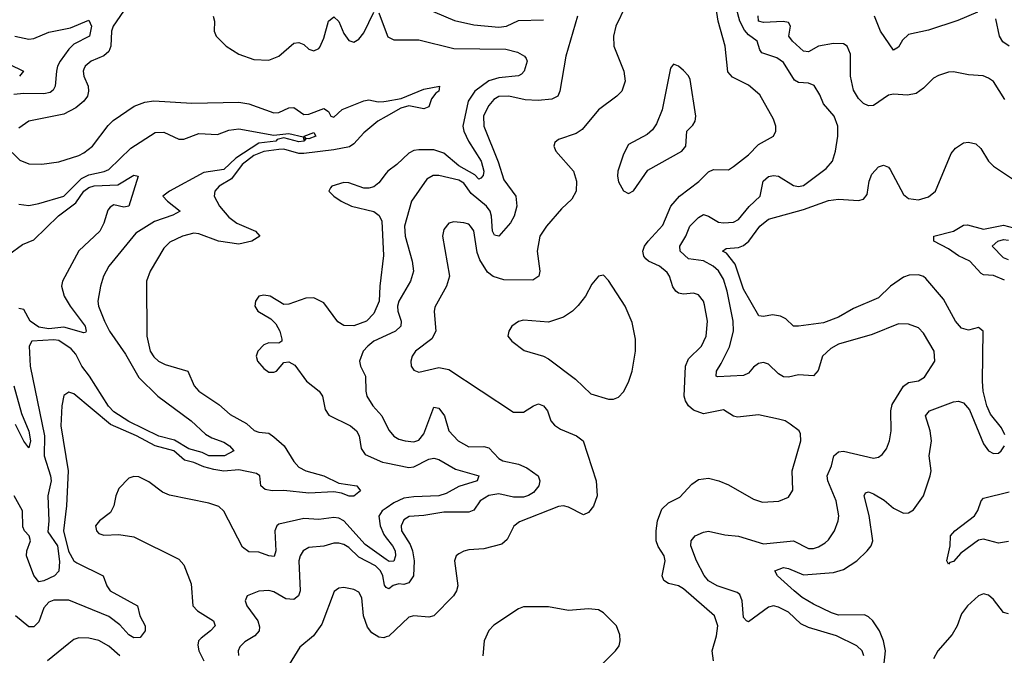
# Model space of a CAD drawing. Header units: inches. Extents: x 1552611 to 1694776, y 811966 to 917215.
# Tile 314 of 549: x 1638533 to 1642473, y 890893 to 893436. Entities that reach past the tile are written whole.
import ezdxf

# ---------------------------------------------------------------- set-up
doc = ezdxf.new("R2010")
doc.units = ezdxf.units.IN
doc.header["$MEASUREMENT"] = 0
doc.layers.add('B6839', color=7, linetype='Continuous')
doc.layers.add('B6849', color=7, linetype='Continuous')

msp = doc.modelspace()

# ---------------------------------------------------------------- linework, layer by layer
at = {"layer": 'B6839', "color": 5}
for points, elevation in [([(1638948.8, 893470), (1638906.8, 893410), (1638900.6, 893390), (1638897.7, 893330), (1638890, 893308.5), (1638870, 893290.4), (1638819.3, 893270), (1638796, 893250), (1638790, 893238), (1638787, 893230), (1638790.2, 893210), (1638807.7, 893170), (1638808.9, 893150), (1638804.2, 893130), (1638790.1, 893109.9), (1638757.6, 893082.4), (1638710, 893057.9), (1638570, 893029.8), (1638530, 893001.7)], 880), ([(1639307.1, 893450), (1639312.3, 893430), (1639311.1, 893390), (1639319, 893370), (1639360.2, 893330), (1639410, 893297.3), (1639470, 893276.6), (1639530, 893274.1), (1639570, 893290.2), (1639630, 893341.5), (1639650, 893344.6), (1639670, 893335.9), (1639690, 893317.7), (1639710, 893311), (1639730, 893319.7), (1639734.2, 893325.8), (1639750, 893361.1), (1639769.2, 893430), (1639790, 893446.4), (1639810, 893428.3), (1639830, 893380.2), (1639850, 893353), (1639870, 893345.4), (1639890, 893357.3), (1639910, 893383.5), (1639950, 893466.3)], 920), ([(1638513.4, 893370), (1638570, 893357.1), (1638590, 893359.8), (1638650, 893386), (1638736.5, 893403.5), (1638810, 893434.3), (1638820.1, 893410), (1638812.6, 893370), (1638750, 893337.3), (1638730, 893317.3), (1638695.9, 893270), (1638684.5, 893250), (1638680.1, 893230), (1638675.2, 893170), (1638667, 893153), (1638655.9, 893144.1), (1638630, 893138.5), (1638550, 893140.5), (1638510, 893136.8)], 860), ([(1639970, 893462.4), (1640000, 893384.3)], 920), ([(1638430, 893287.5), (1638548, 893230), (1638532.7, 893210)], 840), ([(1638503.8, 892903.8), (1638533.8, 892873.8), (1638570, 892859), (1638622.3, 892857.7), (1638690, 892867.3), (1638770, 892892.6), (1638790, 892902.5), (1638824.8, 892930), (1638887.4, 893012.6), (1638907.9, 893032.1), (1638990.9, 893089.1), (1639033.8, 893106.2), (1639070, 893110.7), (1639221.9, 893101.9), (1639410, 893105.9), (1639450, 893099.1), (1639550, 893063.6), (1639570, 893064.6), (1639610, 893083.6), (1639630, 893084.8), (1639670, 893056), (1639690, 893057.1), (1639750, 893080.1), (1639768.4, 893068.4), (1639778.9, 893050), (1639790, 893046.1), (1639824.1, 893075.9), (1639910, 893111.3), (1639930, 893114.9), (1639967.5, 893107.5), (1639990, 893107.9), (1640000, 893109.6)], 880), ([(1640000, 893048.6), (1639966.8, 893030), (1639910, 892982.9), (1639870, 892938.7), (1639852.6, 892927.4), (1639790, 892914.8), (1639670, 892899.8), (1639650, 892900.3), (1639590, 892917.2), (1639570, 892916.3), (1639510, 892908.8), (1639470, 892892), (1639424.2, 892855.8), (1639380.6, 892799.4), (1639331.6, 892770), (1639314.6, 892750), (1639311.7, 892730), (1639333, 892690), (1639370, 892645.1), (1639401.7, 892621.7), (1639476.5, 892590), (1639494, 892570), (1639462.3, 892550), (1639410, 892537.7), (1639329.4, 892549.4), (1639250, 892579.3), (1639230, 892581.8), (1639184.2, 892570), (1639134.8, 892545.2), (1639110, 892521.5), (1639056.1, 892430), (1639041.3, 892390), (1639042.2, 892170), (1639056, 892110), (1639070, 892087.3), (1639089.2, 892070), (1639116.1, 892056.1), (1639206.3, 892030), (1639231, 891971), (1639250, 891948.7), (1639330, 891896.1), (1639375.6, 891855.6), (1639440.3, 891820.3), (1639471.7, 891791.7), (1639490, 891784.8), (1639530, 891781), (1639550, 891767.1), (1639591.2, 891730), (1639630, 891667.5), (1639650, 891644.7), (1639678.6, 891630), (1639750, 891611.1), (1639810, 891581.1), (1639882.3, 891570), (1639896.8, 891550), (1639870, 891528.7), (1639851.4, 891528.6), (1639821.4, 891541.4), (1639790, 891546.8), (1639690, 891541.7), (1639590, 891551.6), (1639543.7, 891550), (1639515.4, 891555.4), (1639498.6, 891570), (1639494.1, 891610), (1639480.4, 891620.4), (1639410, 891634.9), (1639350.3, 891629.7), (1639310, 891635.5), (1639270, 891646.7), (1639230, 891664.6), (1639193, 891673.1), (1639150, 891710.6), (1639075.3, 891730), (1639001.1, 891770), (1638896.1, 891816.1), (1638750, 891939.1), (1638730, 891946), (1638710, 891932), (1638701.7, 891890), (1638698.4, 891810), (1638727, 891630), (1638720.3, 891490), (1638708.7, 891390), (1638729.3, 891309.3), (1638750, 891270.8), (1638761.9, 891261.9), (1638867.8, 891210), (1638881.9, 891170), (1638895.6, 891150), (1639004.1, 891090), (1639013.7, 891050), (1639034.8, 891010), (1639035.4, 890990), (1639015.8, 890964.2), (1638990, 890963), (1638970, 890974.8), (1638934.5, 891014.5), (1638890, 891047.5), (1638730, 891113.2), (1638670, 891112.6), (1638650, 891104.7), (1638630, 891082.5), (1638610, 891026.3), (1638590, 891006), (1638570, 891007), (1638517, 891050)], 880), ([(1638530, 892697.7), (1638570, 892692.5), (1638610, 892699.8), (1638710, 892730.1), (1638780.4, 892799.6), (1638810, 892814.3), (1638871.6, 892828.4), (1638890, 892836.8), (1638978.3, 892921.7), (1639075.1, 892984.9), (1639110, 892985.9), (1639170, 892958.2), (1639190, 892957.3), (1639250, 892980.1), (1639324.4, 892975.6), (1639370, 892993.8), (1639410, 892998.4), (1639550, 892973.7), (1639610, 892980.9), (1639667.1, 892967.1), (1639670, 892954), (1639678, 892962), (1639671.8, 892970), (1639710, 892984.9), (1639718.7, 892970), (1639690, 892959.1), (1639680.3, 892959.7), (1639670.6, 892950), (1639650, 892946.6), (1639590, 892963.2), (1639563.2, 892956.8), (1639558.3, 892950), (1639490, 892941.5), (1639398.2, 892881.8), (1639350, 892836.6), (1639270, 892824), (1639132.4, 892750), (1639106.7, 892730), (1639124.2, 892710), (1639175.8, 892670), (1639146.8, 892653.2), (1639072.2, 892627.8), (1638998.1, 892581.9), (1638889.5, 892450), (1638868.1, 892410), (1638856.3, 892370), (1638846.6, 892310), (1638849, 892290), (1638872.9, 892230), (1638892.3, 892190), (1638957.3, 892097.3), (1639010, 892004.6), (1639086.2, 891930), (1639219.7, 891830), (1639277.4, 891777.4), (1639302.6, 891762.6), (1639350, 891745.3), (1639373.2, 891730), (1639390.4, 891710), (1639353.4, 891690), (1639290, 891690.9), (1639263.5, 891703.5), (1639210, 891718.7), (1639152.8, 891752.8), (1639090, 891768.9), (1638970, 891828.6), (1638910, 891866.5), (1638889.3, 891889.3), (1638812.8, 892010), (1638782.2, 892050), (1638757.9, 892097.9), (1638739, 892119), (1638690, 892151.4), (1638670, 892154.8), (1638582.6, 892150), (1638570.9, 892129.1), (1638574.7, 892050), (1638632.1, 891770), (1638630.7, 891690), (1638657, 891610), (1638659.5, 891590), (1638646.4, 891530), (1638650.3, 891430), (1638645.9, 891385.9), (1638684.6, 891330), (1638692.7, 891267.3), (1638690.2, 891229.8), (1638673, 891210), (1638630.4, 891190), (1638610, 891186.4), (1638590, 891212.4), (1638560.6, 891290), (1638562.2, 891310), (1638577.1, 891350), (1638571.7, 891370), (1638552.5, 891390), (1638546.4, 891406.4), (1638544.3, 891470), (1638511.4, 891530)], 860), ([(1638490, 892495.8), (1638544.2, 892535.8), (1638590, 892554.2), (1638688.6, 892651.4), (1638757.7, 892702.3), (1638790, 892749.1), (1638810, 892764.4), (1638831.2, 892771.2), (1638925.6, 892774.4), (1638990, 892814.2), (1639007.3, 892810), (1638970.5, 892689.5), (1638950, 892685), (1638910, 892694.8), (1638895, 892684.9), (1638886.6, 892673.4), (1638870, 892621.1), (1638853.6, 892590), (1638769.4, 892510.6), (1638704.2, 892390), (1638700.2, 892370), (1638711.3, 892330), (1638735, 892290), (1638795.7, 892210), (1638799.6, 892190), (1638796.3, 892183.7), (1638790, 892182.2), (1638710, 892205.6), (1638650, 892198.8), (1638610, 892204.8), (1638574.7, 892230), (1638550, 892276.3), (1638530, 892279.5)], 840), ([(1640000, 892822.2), (1639970, 892783.5), (1639950, 892766.8), (1639930, 892761.1), (1639910, 892762.2), (1639850, 892782.4), (1639830, 892783.9), (1639782.8, 892770), (1639777.1, 892762.9), (1639770.6, 892750), (1639790.4, 892730), (1639820.4, 892710), (1639860.5, 892690), (1639950, 892667.8), (1639971.9, 892651.9), (1639982.2, 892630), (1639988.5, 892491.5), (1639974, 892370), (1639972.1, 892310), (1639950, 892260.4), (1639921.3, 892230), (1639870, 892211.2), (1639830, 892212.2), (1639807, 892227), (1639750, 892302.8), (1639710, 892323.1), (1639678.2, 892321.8), (1639610, 892296.9), (1639590, 892295.6), (1639536, 892330), (1639510, 892333.7), (1639490, 892329.3), (1639477.1, 892310), (1639474.9, 892290), (1639486, 892270), (1639538.3, 892238.3), (1639558.5, 892218.5), (1639574.9, 892190), (1639582, 892158), (1639582, 892150), (1639570, 892141.6), (1639530, 892142.4), (1639510, 892134.8), (1639485.7, 892110), (1639479.4, 892090), (1639485.5, 892070), (1639510, 892040.6), (1639530, 892024.8), (1639550, 892024.8), (1639560.4, 892030), (1639590, 892064.4), (1639610, 892066.7), (1639633.7, 892053.7), (1639680.7, 891990), (1639731.8, 891950), (1639744.8, 891930), (1639755.5, 891875.5), (1639770, 891853.7), (1639857.6, 891810), (1639881.3, 891790), (1639891.5, 891770), (1639899.4, 891719.4), (1639916.2, 891696.2), (1639985.2, 891665.2), (1640000, 891662.3)], 920), ([(1640000, 892172.7), (1639951.1, 892150), (1639925.8, 892130), (1639908.4, 892110), (1639893.6, 892070), (1639897.4, 892050), (1639916.6, 892010), (1639918, 891950), (1639922.7, 891930), (1639946.6, 891890), (1639982, 891850), (1640000, 891814.1)], 940), ([(1638510.1, 891970.1), (1638540.2, 891860.2), (1638570.1, 891789.9), (1638576.8, 891750), (1638570, 891722.4), (1638550, 891749.7), (1638516.3, 891816.3)], 840), ([(1640000, 891276.4), (1639915.8, 891335.8), (1639830, 891429.9), (1639810, 891440.6), (1639790, 891443.5), (1639730, 891436.1), (1639670, 891439.5), (1639570, 891416.8), (1639562, 891410), (1639554.2, 891390), (1639558.9, 891310), (1639551.5, 891288.5), (1639530, 891289.9), (1639490, 891305.6), (1639450, 891306.6), (1639424.7, 891324.7), (1639350, 891468.9), (1639330, 891487.6), (1639290, 891500.8), (1639133.2, 891533.2), (1639105.1, 891545.1), (1639050, 891587.1), (1639010, 891607.1), (1638990, 891608.1), (1638970, 891601.6), (1638930, 891559.7), (1638918, 891530), (1638909.5, 891490), (1638896.3, 891463.7), (1638852.9, 891430), (1638836.9, 891410), (1638840.2, 891390), (1638850, 891379.2), (1638870, 891372.6), (1638930, 891376.5), (1638990, 891366.5), (1639170, 891276.6), (1639190, 891254), (1639218.9, 891178.9), (1639226.2, 891090), (1639244.7, 891070), (1639309.4, 891030), (1639315.2, 891010), (1639297.5, 890990), (1639259, 890961), (1639249.4, 890950), (1639246.4, 890933.6), (1639250.1, 890910), (1639270.7, 890870)], 920), ([(1640000, 891481.1), (1639984.4, 891470), (1639970.3, 891449.7), (1639975.7, 891410), (1639990, 891375.5), (1640000, 891362.6)], 920), ([(1640000, 891164.3), (1639992.7, 891172.7), (1639985.9, 891210), (1639976.7, 891230), (1639956.9, 891250), (1639890, 891284.9), (1639850, 891324.3), (1639830, 891336.2), (1639810, 891341.8), (1639790, 891340.9), (1639750, 891329.8), (1639690, 891323.2), (1639668, 891310), (1639655.4, 891290), (1639650.1, 891270), (1639655.1, 891150), (1639648.9, 891131.1), (1639630, 891115.7), (1639598.8, 891118.8), (1639550, 891146.5), (1639530, 891152.3), (1639490, 891148.9), (1639443, 891130), (1639435.3, 891110), (1639442.8, 891090), (1639486.3, 891030), (1639493.6, 891006.4), (1639491.8, 890990), (1639474, 890970), (1639434, 890946), (1639413.9, 890926.1), (1639407.8, 890910), (1639408.6, 890891.4)], 940), ([(1640000, 890965.8), (1639990, 890962.4), (1639970, 890965.5), (1639943, 890983), (1639924.5, 891004.5), (1639908.7, 891050), (1639902, 891122), (1639890, 891145.4), (1639870, 891155.9), (1639830, 891163.9), (1639810, 891161.7), (1639792.1, 891147.9), (1639743, 891017), (1639709.5, 890970.6), (1639655, 890925), (1639601.1, 890838.9)], 960), ([(1638934.4, 890890), (1638890, 890929.4), (1638850, 890951.4), (1638810, 890961.5), (1638770, 890962.2), (1638750, 890956), (1638730, 890940.2), (1638645, 890870)], 920)]:
    msp.add_lwpolyline(points, dxfattribs=dict(at, elevation=elevation))
at = {"layer": 'B6849', "color": 5}
for points, elevation in [([(1641911.2, 890890), (1641904.8, 890910), (1641883, 890930), (1641801.3, 890970), (1641690, 891003.2), (1641658.5, 891018.5), (1641610, 891065), (1641570, 891085.5), (1641550, 891089.8), (1641530, 891085.5), (1641450, 891026), (1641442, 891030), (1641430, 891043.7), (1641424.9, 891110), (1641415.3, 891135.3), (1641404.4, 891144.4), (1641324.4, 891170), (1641290, 891190.7), (1641272.3, 891212.3), (1641241, 891270), (1641219.1, 891330), (1641219.8, 891350), (1641236.9, 891370), (1641270, 891385.2), (1641290, 891389.2), (1641354.7, 891374.7), (1641410, 891369.5), (1641510, 891338.4), (1641630, 891350.7), (1641690, 891320.5), (1641710, 891320.2), (1641730, 891326.2), (1641757, 891343), (1641770, 891354.6), (1641793.3, 891390), (1641808.1, 891430), (1641810.7, 891450), (1641801, 891510), (1641766.7, 891590), (1641764.6, 891610), (1641781.7, 891650), (1641790.6, 891690), (1641810, 891706.1), (1641830, 891709), (1641950, 891680.8), (1641970, 891685.7), (1641984.4, 891695.6), (1642002, 891718), (1642013.5, 891750), (1642020.9, 891790), (1642018.8, 891870), (1642024.6, 891895.4), (1642070.4, 891969.6), (1642090, 891983.5), (1642130, 891991.3), (1642154.5, 892005.5), (1642194.7, 892070), (1642193.1, 892110), (1642150, 892181.6), (1642130, 892203), (1642090, 892218), (1642050, 892219.1), (1641944, 892176), (1641810, 892137.3), (1641779.4, 892120.6), (1641746.2, 892090), (1641727.9, 892032.1), (1641710, 892011), (1641650, 892014.9), (1641610, 892005.6), (1641590, 892006.9), (1641570, 892018.5), (1641530, 892057.6), (1641510, 892064.1), (1641490, 892059.8), (1641470, 892045.3), (1641450, 892022), (1641430, 892011.7), (1641326.3, 892006.3), (1641319.7, 892010), (1641321.1, 892030), (1641340.6, 892059.4), (1641373.3, 892126.7), (1641389.9, 892189.9), (1641388.8, 892230), (1641364.9, 892350), (1641350, 892397.1), (1641330, 892431), (1641308.5, 892450), (1641270, 892470.6), (1641210, 892478.9), (1641176.8, 892510), (1641174.7, 892530), (1641199.3, 892570), (1641215.3, 892610), (1641250, 892643.6), (1641270, 892655.8), (1641290, 892649.2), (1641330, 892625.5), (1641350, 892622.6), (1641390, 892626), (1641410, 892635.8), (1641452.2, 892687.8), (1641495.9, 892730), (1641508.5, 892790), (1641530, 892808.5), (1641550, 892812.5), (1641570, 892810.1), (1641630, 892772.4), (1641650, 892767.6), (1641670, 892772.4), (1641760, 892840), (1641785.7, 892870), (1641798, 892910), (1641807.6, 892970), (1641806.9, 893010), (1641792.2, 893050), (1641750, 893099.6), (1641735.5, 893135.5), (1641712, 893172), (1641690, 893181.9), (1641650, 893184.3), (1641633.5, 893193.5), (1641590, 893264), (1641562.8, 893282.8), (1641503.3, 893303.3), (1641495.2, 893315.2), (1641484.5, 893350), (1641450, 893375), (1641433.3, 893393.3), (1641414.8, 893430), (1641387.7, 893530)], 940), ([(1640957.1, 893490), (1640919, 893410), (1640908.9, 893370), (1640911.3, 893330), (1640951, 893230), (1640956.5, 893190), (1640942.8, 893150), (1640923.2, 893130), (1640850, 893074.4), (1640783.5, 892996.5), (1640760, 892980), (1640690, 892956.9), (1640675.3, 892944.7), (1640670.4, 892930), (1640678.7, 892910), (1640749.4, 892829.4), (1640761.2, 892790), (1640760.2, 892750), (1640742.2, 892717.8), (1640700.8, 892679.2), (1640640.8, 892610), (1640615.2, 892570), (1640604.2, 892510), (1640614.3, 892430), (1640610.8, 892409.2), (1640586.6, 892393.4), (1640470, 892395.2), (1640427.5, 892407.5), (1640405.1, 892425.1), (1640374.8, 892474.8), (1640364.6, 892504.6), (1640350.3, 892590.3), (1640337.2, 892610), (1640330, 892617.2), (1640310, 892623.5), (1640270, 892626.9), (1640250, 892621.6), (1640230, 892596), (1640225.8, 892570), (1640253.4, 892410), (1640241.3, 892370), (1640194.6, 892285.4), (1640192.1, 892267.9), (1640198.5, 892190), (1640181.9, 892158.1), (1640117.4, 892110), (1640104, 892090), (1640098, 892070), (1640099.5, 892050), (1640110, 892033.4), (1640130, 892024.9), (1640210, 892043.9), (1640250, 892035.6), (1640510, 891865.4), (1640550, 891865.8), (1640590, 891891.3), (1640610, 891898), (1640630, 891891.3), (1640645, 891870), (1640658.8, 891830), (1640673.2, 891813.2), (1640697.1, 891797.1), (1640762, 891770), (1640788.2, 891750), (1640839.7, 891590), (1640843.6, 891530), (1640830, 891489.6), (1640810, 891464.2), (1640790, 891454.7), (1640730, 891485.2), (1640710, 891490.6), (1640690, 891488.4), (1640532.9, 891427.2), (1640510.2, 891409.8), (1640484.2, 891355.8), (1640463.2, 891336.8), (1640390, 891318), (1640330, 891314.8), (1640310, 891309.7), (1640290, 891298), (1640280.4, 891290), (1640273.1, 891270), (1640286.4, 891170), (1640281.8, 891150), (1640269.4, 891130.6), (1640190.2, 891049.8), (1640170, 891045.6), (1640110, 891050.8), (1640090, 891045.3), (1640010, 890969.1), (1640000, 890965.8)], 960), ([(1640150, 893484.1), (1640272.6, 893432.6), (1640350, 893415.5), (1640450, 893405.4), (1640480.7, 893410), (1640530, 893431.9), (1640630, 893435.7)], 940), ([(1641309.8, 890870), (1641303.7, 890910), (1641321.8, 890970), (1641326.8, 891010), (1641314.2, 891050), (1641190, 891158.1), (1641170, 891170.5), (1641130, 891179.8), (1641111.5, 891191.5), (1641104.1, 891210), (1641115.8, 891270), (1641112.3, 891290), (1641088.2, 891328.2), (1641080.6, 891350), (1641079.6, 891390), (1641085, 891430), (1641102.5, 891477.5), (1641130, 891502.8), (1641174.8, 891525.2), (1641222.3, 891577.7), (1641250, 891596.2), (1641290, 891601.1), (1641331, 891591), (1641370, 891574.7), (1641470, 891517.7), (1641505.5, 891505.5), (1641570.8, 891509.2), (1641610, 891524.9), (1641627.2, 891552.8), (1641625, 891630), (1641659.7, 891750), (1641658, 891778), (1641652.3, 891790), (1641617, 891817), (1641596, 891830), (1641570, 891837.8), (1641490, 891854.8), (1641405.5, 891845.5), (1641389.8, 891849.8), (1641350, 891875.1), (1641270, 891858.8), (1641230, 891873.7), (1641210, 891890.6), (1641197.9, 891910), (1641192.3, 891930), (1641197.4, 892050), (1641210, 892078.4), (1641261.7, 892130), (1641279.9, 892170), (1641285, 892230), (1641274.2, 892294.2), (1641269, 892310), (1641250, 892335.1), (1641230, 892341.1), (1641190, 892337.7), (1641170, 892341.8), (1641159.1, 892350), (1641146.9, 892366.9), (1641133.8, 892410), (1641124.4, 892424.4), (1641093.5, 892450), (1641050, 892469.9), (1641039.1, 892479.1), (1641030.6, 892490), (1641027.4, 892510), (1641033.1, 892530), (1641047.8, 892550), (1641107, 892613), (1641138.5, 892690), (1641173, 892730), (1641251.4, 892788.6), (1641290, 892826.4), (1641310, 892836.5), (1641370, 892834.3), (1641390, 892847.6), (1641450, 892895.4), (1641490, 892936.9), (1641549.6, 892970), (1641559.6, 892990), (1641559.7, 893010), (1641550, 893037.2), (1641494.7, 893134.7), (1641450, 893174.2), (1641385.2, 893205.2), (1641366.7, 893226.7), (1641356.3, 893330), (1641328.8, 893430), (1641319.2, 893490)], 960), ([(1642366.2, 893466.2), (1642287.1, 893432.9), (1642170, 893393.2), (1642090, 893376.6), (1642065.7, 893354.3), (1642050, 893325.1), (1642030, 893313.1), (1641977.5, 893390), (1641953.4, 893450)], 880), ([(1640766, 893450), (1640718.7, 893290), (1640694.3, 893150), (1640686.4, 893130), (1640662.6, 893117.4), (1640607.7, 893112.3), (1640555.6, 893115.6), (1640490, 893129.2), (1640450, 893127.8), (1640430, 893115.8), (1640410, 893092.2), (1640389.7, 893050.3), (1640391.2, 893010), (1640447.4, 892867.4), (1640470, 892795.3), (1640519.3, 892730), (1640522.9, 892690), (1640512.1, 892650), (1640497.6, 892622.4), (1640450, 892569.8), (1640433.5, 892573.5), (1640425.5, 892590), (1640421.7, 892650), (1640416.4, 892670), (1640401.8, 892690), (1640339.8, 892739.8), (1640310, 892781.6), (1640290, 892793.5), (1640210, 892812.6), (1640187.7, 892812.3), (1640162.1, 892797.9), (1640100.9, 892710), (1640073.7, 892610), (1640075.4, 892570), (1640103.8, 892470), (1640109, 892430), (1640097.8, 892390), (1640051.1, 892310), (1640045.7, 892290), (1640046.6, 892270), (1640060.1, 892230), (1640058.4, 892210), (1640037.2, 892190), (1640000, 892172.7)], 940), ([(1642475.8, 893115.8), (1642430, 893188.2), (1642410, 893201.8), (1642388.8, 893211.2), (1642330, 893215.4), (1642270, 893227.2), (1642250, 893225.5), (1642210, 893212.9), (1642190, 893201.3), (1642150, 893162), (1642120, 893140), (1642086.6, 893133.4), (1642030, 893137.1), (1642010, 893134.2), (1641950, 893092.4), (1641930, 893090.8), (1641910, 893100.9), (1641890, 893119.8), (1641870, 893153.6), (1641858.3, 893210), (1641857.8, 893297.8), (1641845, 893330), (1641830, 893339), (1641790, 893340.6), (1641730, 893329.4), (1641690, 893307.4), (1641670, 893309.1), (1641625.2, 893350), (1641611.7, 893370), (1641617.5, 893410), (1641610, 893424.5), (1641588.4, 893428.4), (1641510, 893424), (1641489.9, 893430), (1641489, 893451)], 920), ([(1642493.1, 893330), (1642467.4, 893347.4), (1642454.7, 893370), (1642439.6, 893439.6)], 880), ([(1640000, 893384.3), (1640006.7, 893366.8), (1640030, 893354.7), (1640130, 893355.3), (1640270, 893320.8), (1640478.2, 893318.2), (1640525.5, 893305.5), (1640553.4, 893290), (1640560, 893280), (1640563.5, 893270), (1640551.4, 893230), (1640541.7, 893218.3), (1640529.1, 893210.9), (1640450, 893203.6), (1640410, 893191.3), (1640354.9, 893150), (1640328, 893110), (1640306.1, 893010), (1640310.1, 892990), (1640328.7, 892950), (1640380.5, 892870), (1640390.1, 892829.9), (1640387.9, 892812.1), (1640378.9, 892801.1), (1640370, 892798.2), (1640354.5, 892814.5), (1640290, 892850.4), (1640230, 892902), (1640190, 892914.9), (1640130, 892915.2), (1640110, 892912.1), (1640090, 892902.1), (1640043.1, 892856.9), (1640006, 892830), (1640000, 892822.2)], 920), ([(1640000, 893109.6), (1640060.2, 893119.8), (1640150, 893157), (1640212.9, 893170), (1640210.6, 893150), (1640197.9, 893142.1), (1640181.6, 893118.4), (1640170, 893087.6), (1640150, 893079.5), (1640090, 893090.4), (1640058.6, 893081.5), (1640000, 893048.6)], 880), ([(1642475.2, 891775.2), (1642462, 891802), (1642417.7, 891857.7), (1642402.9, 891890), (1642389.2, 891949.2), (1642385.6, 891990), (1642389, 892189), (1642370, 892203.7), (1642330, 892193.2), (1642301.9, 892201.9), (1642278.4, 892230), (1642230, 892317.7), (1642159.9, 892399.9), (1642150, 892408.2), (1642130, 892414.7), (1642092.9, 892412.9), (1642070, 892405.4), (1642017.7, 892370), (1641970, 892322.2), (1641870, 892280.1), (1641810, 892245.1), (1641750, 892223.4), (1641650, 892209), (1641630, 892209.8), (1641598.7, 892238.7), (1641578, 892250), (1641545.4, 892254.5), (1641510, 892248.6), (1641490.9, 892250.9), (1641430, 892357.7), (1641397, 892456.9), (1641361, 892501), (1641345.4, 892510), (1641360.5, 892519.5), (1641410, 892523.6), (1641430, 892532), (1641450.5, 892549.5), (1641494.4, 892610), (1641530, 892637.3), (1641670, 892676.8), (1641770, 892711.8), (1641810, 892717.5), (1641890, 892711.8), (1641910, 892717.6), (1641924.2, 892735.8), (1641933.2, 892790), (1641942.9, 892817.1), (1641970, 892846.8), (1641990, 892853.7), (1642010, 892845.2), (1642016.6, 892836.6), (1642070, 892736.3), (1642090, 892719.8), (1642130, 892714.2), (1642170, 892727.3), (1642197.9, 892750), (1642260.4, 892899.6), (1642277.9, 892922.1), (1642310, 892942.4), (1642330, 892945.5), (1642359.1, 892939.1), (1642379.6, 892919.6), (1642409.4, 892870), (1642430, 892849.2), (1642510, 892796.5)], 920), ([(1642473.6, 892393.6), (1642430, 892412.7), (1642390, 892414.5), (1642380.1, 892420.1), (1642335, 892470), (1642290, 892490.9), (1642250, 892518.9), (1642191.8, 892550), (1642190.9, 892570), (1642270, 892589.6), (1642310, 892613.4), (1642325.4, 892614.6), (1642390, 892597.3), (1642470, 892613.3), (1642550, 892591.7)], 880), ([(1642490, 892475.3), (1642470, 892482.8), (1642424.7, 892530), (1642447.8, 892550), (1642470, 892556.8), (1642490, 892553)], 860), ([(1641977.1, 890710), (1641997.3, 890910), (1641990.2, 890950.2), (1641973.4, 890990), (1641947.1, 891030), (1641930, 891047.1), (1641914.3, 891054.3), (1641810, 891053.3), (1641782, 891062), (1641710, 891096.5), (1641664.3, 891124.3), (1641632.9, 891150), (1641565.7, 891210), (1641555.1, 891230), (1641590, 891243.8), (1641610, 891239.8), (1641670, 891214.9), (1641790, 891224.4), (1641830, 891236.4), (1641882.9, 891270), (1641925, 891310), (1641940.3, 891330), (1641947.2, 891350), (1641932.1, 891452.1), (1641912.8, 891530), (1641917.4, 891542.6), (1641930, 891547.2), (1641950, 891539.2), (1641992.6, 891512.6), (1642030, 891481), (1642070, 891460.9), (1642090, 891462), (1642110, 891475.2), (1642150, 891530.3), (1642177.1, 891610), (1642180.2, 891630), (1642173.1, 891690), (1642182.1, 891750), (1642176.4, 891790), (1642158.3, 891850), (1642173.7, 891870), (1642270, 891906.1), (1642290, 891908.8), (1642310, 891902.7), (1642334.5, 891874.5), (1642390, 891738.2), (1642410, 891710.2), (1642430, 891700.1), (1642450, 891701.7), (1642461.1, 891710), (1642474.3, 891730)], 920), ([(1640000, 891814.1), (1640011.4, 891791.4), (1640030, 891769.2), (1640050, 891757.5), (1640076, 891750), (1640110, 891747.2), (1640130, 891753.7), (1640150, 891779.1), (1640190, 891885.8), (1640210, 891881.8), (1640233.9, 891850), (1640250.9, 891790), (1640288.4, 891750), (1640330, 891726.6), (1640390, 891728.6), (1640410, 891722.9), (1640450, 891679.7), (1640466, 891670), (1640530, 891657.8), (1640562.9, 891642.9), (1640608.2, 891610), (1640614.8, 891590), (1640610.9, 891570), (1640590, 891543.8), (1640570, 891531.5), (1640550, 891525.7), (1640510, 891525.6), (1640450, 891539.2), (1640410, 891532), (1640375.9, 891510), (1640350, 891472.8), (1640330, 891464.6), (1640230, 891464.9), (1640150, 891451.4), (1640092.3, 891447.7), (1640070, 891434.6), (1640059.4, 891410), (1640061.6, 891390), (1640095.5, 891335.5), (1640105.5, 891310), (1640112.5, 891270), (1640108.6, 891210), (1640090, 891182.8), (1640070, 891176.4), (1640050, 891177.9), (1640027.7, 891172.3), (1640010, 891158.7), (1640002, 891162), (1640000, 891164.3)], 940), ([(1640000, 891662.3), (1640090, 891644.4), (1640110, 891646.8), (1640170, 891677.1), (1640190, 891681.6), (1640210, 891675.4), (1640277.8, 891637.8), (1640370.3, 891610), (1640363.7, 891590), (1640290, 891567.7), (1640239.7, 891540.3), (1640210, 891530.5), (1640110, 891526.9), (1640070, 891520.6), (1640030, 891502.4), (1640000, 891481.1)], 920), ([(1642490, 891348.4), (1642450, 891341.3), (1642390, 891357.1), (1642370, 891352.7), (1642299, 891301), (1642270, 891268), (1642256, 891264), (1642250, 891257.4), (1642243.2, 891270), (1642256.5, 891330), (1642258.6, 891370), (1642274.8, 891390), (1642354.6, 891450), (1642367.7, 891472.3), (1642380.7, 891510), (1642390, 891521.3), (1642493.1, 891546.9)], 880), ([(1640000, 891362.6), (1640025.3, 891330), (1640035.2, 891310), (1640037.4, 891290), (1640030.9, 891269.1), (1640012.3, 891267.7), (1640000, 891276.4)], 920), ([(1642490, 891058.5), (1642470, 891064.3), (1642430, 891116), (1642410, 891132.5), (1642390, 891138), (1642370, 891130.7), (1642325.8, 891090), (1642302, 891058), (1642284.1, 891010), (1642264.1, 890975.9), (1642207.8, 890910), (1642190, 890878.4)], 920), ([(1640836.9, 890830), (1640918, 890910), (1640932, 890930), (1640936.2, 890950), (1640934.5, 890974.5), (1640920.9, 891010), (1640870, 891062.7), (1640850, 891075.1), (1640810, 891078.4), (1640730, 891071.6), (1640650, 891086.6), (1640550, 891086), (1640530, 891078), (1640430, 891013.3), (1640410, 890991.6), (1640391.6, 890950), (1640386.7, 890890)], 980)]:
    msp.add_lwpolyline(points, dxfattribs=dict(at, elevation=elevation))
at = {"layer": 'B6849', "color": 5, "elevation": 980}
for points in [[(1641150, 893258), (1641138, 893242), (1641104.5, 893075.5), (1641081.7, 893018.3), (1641065.3, 892994.7), (1641043.9, 892976.1), (1640970, 892935.6), (1640950, 892897.2), (1640927.2, 892830), (1640925.3, 892810), (1640930, 892786.8), (1640950, 892751), (1640970, 892740.7), (1640990, 892751), (1641046.6, 892833.4), (1641183, 892910), (1641198.3, 892930), (1641202.7, 892990), (1641226.4, 893013.6), (1641235.8, 893030), (1641238.7, 893050), (1641216.2, 893196.2), (1641210, 893211.3), (1641190, 893232), (1641170, 893249.3)], [(1640870, 892413.2), (1640850, 892409.2), (1640822.9, 892377.1), (1640797, 892330), (1640767.7, 892292.3), (1640745.3, 892270), (1640710, 892245.3), (1640650, 892225), (1640550, 892233.7), (1640530, 892227.6), (1640503, 892210), (1640490.6, 892190), (1640487.3, 892170), (1640502.8, 892150), (1640551.6, 892111.5), (1640630, 892089.2), (1640650, 892079.1), (1640757.7, 891997.7), (1640818.9, 891938.9), (1640890, 891917.6), (1640910, 891917.1), (1640930, 891924.9), (1640950, 891947.3), (1640970, 891984.9), (1640984.8, 892030), (1640997.7, 892110), (1640998, 892158), (1640983.8, 892223.8), (1640956.5, 892290), (1640890, 892392.7)]]:
    msp.add_lwpolyline(points, close=True, dxfattribs=at)

doc.saveas('drawing.dxf')
